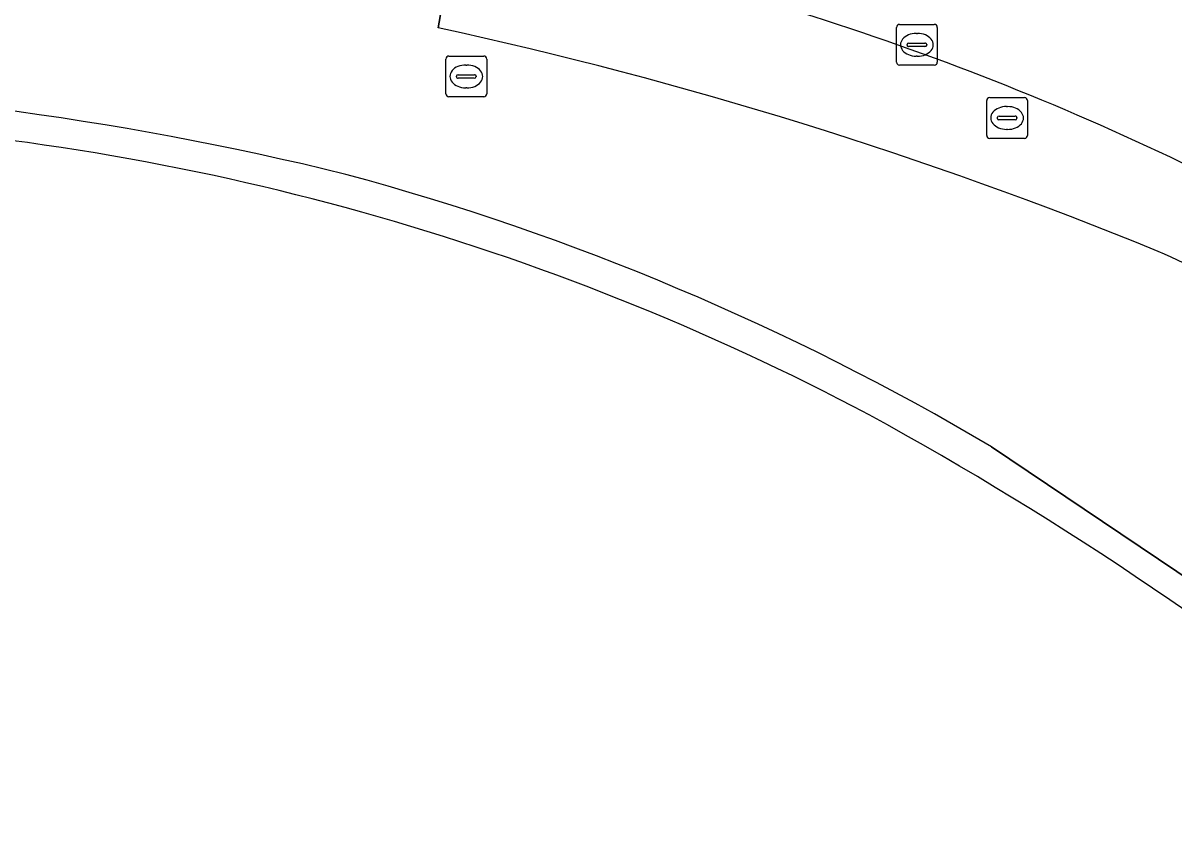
# Model space of a CAD drawing. Extents: x 161477 to 163040, y 383680 to 384871.
# Drawn here: x 162828.52 to 162856.72, y 384143.59 to 384163.29 of the extents above; entities that cross this region are included whole.
import ezdxf

# ---------------------------------------------------------------- set-up
doc = ezdxf.new("R2010")
doc.units = 0
for name, color, linetype in [('IMGEO_Berm_groen', 7, 'Continuous'), ('IMGEO_Brandkraan', 7, 'Continuous'), ('IMGEO_Erf', 7, 'Continuous'), ('IMGEO_Fietspad_gesloten', 7, 'Continuous'), ('IMGEO_Gemengd_bos', 7, 'Continuous'), ('IMGEO_Kolk', 7, 'Continuous'), ('IMGEO_Rioolput', 7, 'Continuous'), ('IMGEO_Voetpad_open', 7, 'Continuous')]:
    doc.layers.add(name, color=color, linetype=linetype)

msp = doc.modelspace()

# ---------------------------------------------------------------- linework, layer by layer
at = {"layer": 'IMGEO_Berm_groen'}
for points in [[(162838.692, 384163.175), (162838.833, 384163.98)], [(162852.254, 384152.905), (162859.064, 384148.322), (162861.519, 384146.513), (162867.609, 384141.183), (162873.086, 384135.255), (162876.02, 384131.389), (162904.482, 384092.204), (162906.049, 384090.74), (162911.015, 384086.099), (162945.826, 384034.431), (162947.978, 384036.222), (162951.942, 384039.522), (162924.943, 384075.44), (162924.348, 384074.968), (162922.275, 384073.476), (162920.619, 384075.677), (162922.703, 384077.166), (162923.238, 384077.552), (162911.778, 384093.171)]]:
    msp.add_lwpolyline(points, dxfattribs=at)
for centre, radius, start, end in [((162816.382, 384060.182), 105.381, 67.71993, 77.77774), ((162818.15, 384085.655), 76.156, 76.10983, 89.28215), ((162819.921, 384098.392), 63.38, 59.32719, 74.90031), ((162841.67, 384124.3), 36.474, 57.6083, 66.2919)]:
    msp.add_arc(centre, radius, start, end, dxfattribs=at)
at = {"layer": 'IMGEO_Brandkraan'}
for p, q in [((162852.133, 384160.541), (162852.133, 384161.393)), ((162852.208, 384161.467), (162853.06, 384161.467)), ((162853.134, 384161.393), (162853.134, 384160.541)), ((162852.435, 384161.01), (162852.833, 384161.01)), ((162852.621, 384161.247), (162852.646, 384161.247)), ((162852.392, 384160.961), (162852.392, 384160.973)), ((162852.83, 384160.924), (162852.432, 384160.924)), ((162852.876, 384160.973), (162852.876, 384160.961)), ((162853.06, 384160.467), (162852.208, 384160.467)), ((162852.644, 384160.687), (162852.619, 384160.687))]:
    msp.add_line(p, q, dxfattribs=at)
for points in [[(162852.133, 384160.541), (162852.133, 384161.393)], [(162852.208, 384161.467), (162853.06, 384161.467)], [(162853.134, 384161.393), (162853.134, 384160.541)], [(162853.06, 384160.467), (162852.208, 384160.467)]]:
    msp.add_lwpolyline(points, dxfattribs=at)
for centre, radius, start, end in [((162852.21, 384161.391), 0.0765, 91.552, 178.448), ((162852.21, 384161.391), 0.0765, 91.552, 178.448), ((162853.058, 384161.391), 0.0765, 1.552, 88.448), ((162853.058, 384161.391), 0.0765, 1.552, 88.448), ((162852.432, 384160.97), 0.0403, 85.8775, 175.7526), ((162852.837, 384160.972), 0.0386, 1.7309, 96.639), ((162852.429, 384160.96), 0.0366, 178.938, 274.7102), ((162852.833, 384160.967), 0.043, 264.8664, 352.4533), ((162852.21, 384160.543), 0.0765, 181.552, 268.448), ((162852.21, 384160.543), 0.0765, 181.552, 268.448), ((162853.058, 384160.543), 0.0765, 271.552, 358.448), ((162853.058, 384160.543), 0.0765, 271.552, 358.448)]:
    msp.add_arc(centre, radius, start, end, dxfattribs=at)
for centre, major_axis, ratio, start_param, end_param in [((162852.62, 384160.967), (-0.387, 0.002), 0.722429, 4.712389, 7.853982), ((162852.645, 384160.967), (-0.39, 0.002), 0.717154, 1.570796, 4.712389)]:
    msp.add_ellipse(centre, major_axis=major_axis, ratio=ratio, start_param=start_param, end_param=end_param, dxfattribs=at)
at = {"layer": 'IMGEO_Erf'}
for centre, radius, start, end in [((162820.093, 384098.772), 62.179, 62.03219, 86.75229), ((162807.91, 384078.263), 86.015, 50.4276, 61.27134)]:
    msp.add_arc(centre, radius, start, end, dxfattribs=at)
at = {"layer": 'IMGEO_Fietspad_gesloten'}
msp.add_arc((162826.908, 384097.364), 69.336, 61.23771, 77.8411, dxfattribs=at)
at = {"layer": 'IMGEO_Gemengd_bos'}
msp.add_lwpolyline([(162911.015, 384086.099), (162906.049, 384090.74), (162904.482, 384092.204), (162876.02, 384131.389), (162873.086, 384135.255), (162867.609, 384141.183), (162861.519, 384146.513), (162859.064, 384148.322), (162852.254, 384152.905)], dxfattribs=at)
for centre, radius, start, end in [((162818.15, 384085.655), 76.156, 76.10983, 89.28215), ((162820.093, 384098.772), 62.179, 62.03219, 86.75229), ((162819.921, 384098.392), 63.38, 59.32719, 74.90031), ((162807.91, 384078.263), 86.015, 50.4276, 61.27134)]:
    msp.add_arc(centre, radius, start, end, dxfattribs=at)
at = {"layer": 'IMGEO_Kolk'}
for p, q in [((162849.922, 384162.334), (162849.922, 384163.186)), ((162849.997, 384163.26), (162850.849, 384163.26)), ((162850.41, 384163.04), (162850.435, 384163.04)), ((162850.923, 384163.186), (162850.923, 384162.334)), ((162850.181, 384162.754), (162850.181, 384162.766)), ((162850.619, 384162.717), (162850.221, 384162.717)), ((162850.224, 384162.803), (162850.622, 384162.803)), ((162850.665, 384162.766), (162850.665, 384162.754)), ((162850.433, 384162.48), (162850.408, 384162.48)), ((162850.849, 384162.26), (162849.997, 384162.26))]:
    msp.add_line(p, q, dxfattribs=at)
for points in [[(162849.922, 384162.334), (162849.922, 384163.186)], [(162849.997, 384163.26), (162850.849, 384163.26)], [(162850.923, 384163.186), (162850.923, 384162.334)], [(162850.849, 384162.26), (162849.997, 384162.26)]]:
    msp.add_lwpolyline(points, dxfattribs=at)
for centre, radius, start, end in [((162849.999, 384163.184), 0.0765, 91.552, 178.448), ((162849.999, 384163.184), 0.0765, 91.552, 178.448), ((162850.847, 384163.184), 0.0765, 1.552, 88.448), ((162850.847, 384163.184), 0.0765, 1.552, 88.448), ((162850.221, 384162.763), 0.0403, 85.8775, 175.7526), ((162850.218, 384162.753), 0.0366, 178.938, 274.7102), ((162850.622, 384162.76), 0.043, 264.8664, 352.4533), ((162850.626, 384162.765), 0.0386, 1.7309, 96.639), ((162849.999, 384162.336), 0.0765, 181.552, 268.448), ((162849.999, 384162.336), 0.0765, 181.552, 268.448), ((162850.847, 384162.336), 0.0765, 271.552, 358.448), ((162850.847, 384162.336), 0.0765, 271.552, 358.448)]:
    msp.add_arc(centre, radius, start, end, dxfattribs=at)
for centre, major_axis, ratio, start_param, end_param in [((162850.409, 384162.76), (-0.387, 0.002), 0.722429, 4.712389, 7.853982), ((162850.434, 384162.76), (-0.39, 0.002), 0.717154, 1.570796, 4.712389)]:
    msp.add_ellipse(centre, major_axis=major_axis, ratio=ratio, start_param=start_param, end_param=end_param, dxfattribs=at)
at = {"layer": 'IMGEO_Rioolput'}
for p, q in [((162838.958, 384162.485), (162839.81, 384162.485)), ((162838.883, 384161.559), (162838.883, 384162.411)), ((162839.371, 384162.265), (162839.396, 384162.265)), ((162839.884, 384162.411), (162839.884, 384161.559)), ((162839.142, 384161.979), (162839.142, 384161.991)), ((162839.58, 384161.942), (162839.182, 384161.942)), ((162839.185, 384162.028), (162839.583, 384162.028)), ((162839.626, 384161.991), (162839.626, 384161.979)), ((162839.394, 384161.705), (162839.369, 384161.705)), ((162839.81, 384161.485), (162838.958, 384161.485))]:
    msp.add_line(p, q, dxfattribs=at)
for points in [[(162838.958, 384162.485), (162839.81, 384162.485)], [(162838.883, 384161.559), (162838.883, 384162.411)], [(162839.884, 384162.411), (162839.884, 384161.559)], [(162839.81, 384161.485), (162838.958, 384161.485)]]:
    msp.add_lwpolyline(points, dxfattribs=at)
for centre, radius, start, end in [((162838.96, 384162.409), 0.0765, 91.552, 178.448), ((162838.96, 384162.409), 0.0765, 91.552, 178.448), ((162839.808, 384162.409), 0.0765, 1.552, 88.448), ((162839.808, 384162.409), 0.0765, 1.552, 88.448), ((162839.182, 384161.988), 0.0403, 85.8775, 175.7526), ((162839.179, 384161.978), 0.0366, 178.938, 274.7102), ((162839.583, 384161.985), 0.043, 264.8664, 352.4533), ((162839.587, 384161.99), 0.0386, 1.7309, 96.639), ((162838.96, 384161.561), 0.0765, 181.552, 268.448), ((162838.96, 384161.561), 0.0765, 181.552, 268.448), ((162839.808, 384161.561), 0.0765, 271.552, 358.448), ((162839.808, 384161.561), 0.0765, 271.552, 358.448)]:
    msp.add_arc(centre, radius, start, end, dxfattribs=at)
for centre, major_axis, ratio, start_param, end_param in [((162839.37, 384161.985), (-0.387, 0.002), 0.722429, 4.712389, 7.853982), ((162839.395, 384161.985), (-0.39, 0.002), 0.717154, 1.570796, 4.712389)]:
    msp.add_ellipse(centre, major_axis=major_axis, ratio=ratio, start_param=start_param, end_param=end_param, dxfattribs=at)
at = {"layer": 'IMGEO_Voetpad_open'}
msp.add_lwpolyline([(162839.505, 384165.604), (162838.833, 384163.98), (162838.692, 384163.175)], dxfattribs=at)
for centre, radius, start, end in [((162826.908, 384097.364), 69.336, 61.23771, 77.8411), ((162816.382, 384060.182), 105.381, 67.71993, 77.77774), ((162841.67, 384124.3), 36.474, 57.6083, 66.2919)]:
    msp.add_arc(centre, radius, start, end, dxfattribs=at)

doc.saveas('drawing.dxf')
